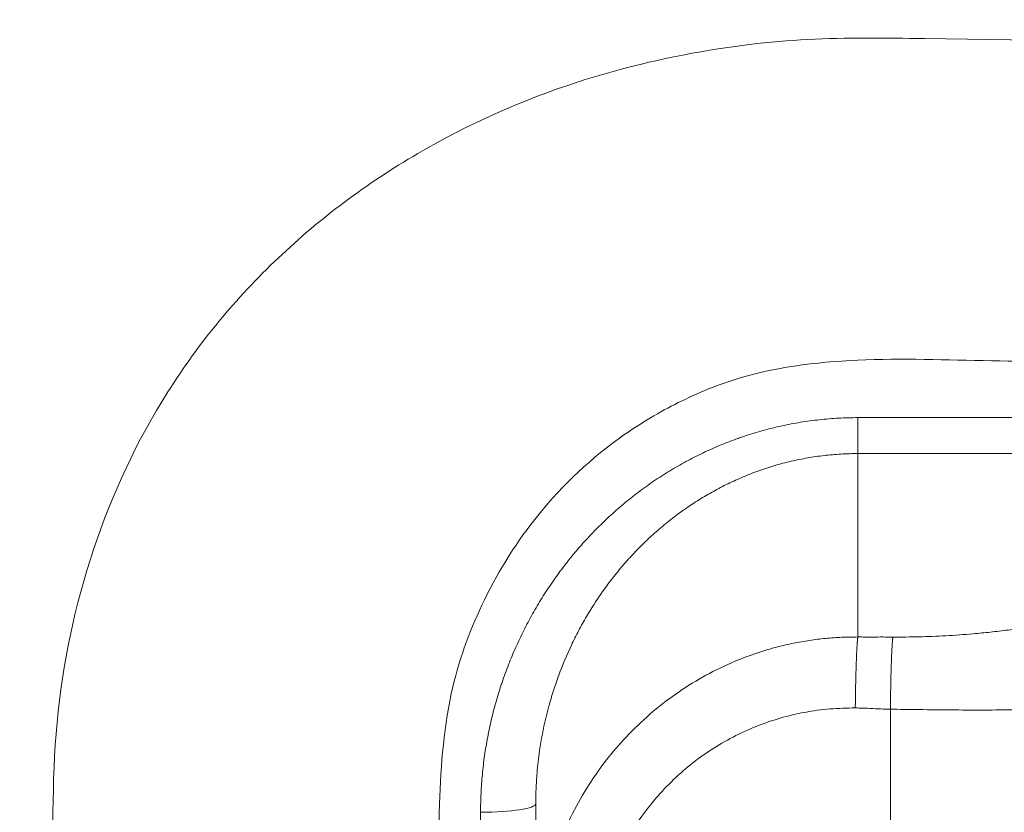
# Model space of a CAD drawing. Header units: millimetres. Extents: x -10 to 594, y 0 to 420.
# Tile 531 of 656: x 254.27 to 259.62, y 306.27 to 310.58. Entities that reach past the tile are written whole.
import ezdxf

# ---------------------------------------------------------------- set-up
doc = ezdxf.new("R2010")
doc.units = ezdxf.units.MM
doc.layers.add('1', color=7, linetype='Continuous', true_color=0xffffff)
doc.styles.add('Calibri', font='txt')
doc.dimstyles.get("Standard").update_dxf_attribs({"dimtxt": 0.18, "dimasz": 0.18, "dimexe": 0.18, "dimexo": 0.0625, "dimgap": 0.09, "dimtad": 0, "dimtih": 1, "dimtoh": 1, "dimdec": 4, "dimzin": 0, "dimdsep": 46, "dimtxsty": 'Standard', "dimcen": 0.09, "dimadec": 0, "dimazin": 0, "dimtfac": 1, "dimtdec": 4, "dimtofl": 0, "dimtmove": 0, "dimatfit": 3, "dimfxl": 0, "dimtolj": 1, "dimtzin": 0, "dimarcsym": 0})

# ---------------------------------------------------------------- blocks, each defined once
blk = doc.blocks.new('_U10')
at = {"layer": '1', "color": 18, "lineweight": 13}
for p, q in [((161.9663, 284.5429), (161.9663, 340.2667)), ((273.2421, 290.2404), (273.2421, 340.2667)), ((161.9663, 338.2667), (192.3081, 338.2667)), ((273.2421, 338.2667), (242.9002, 338.2667))]:
    blk.add_line(p, q, dxfattribs=at)
at = {"layer": '1', "color": 18}
for points in [[(161.9663, 338.2667), (165.4663, 339.2045), (165.4663, 337.3288)], [(273.2421, 338.2667), (269.7421, 337.3288), (269.7421, 339.2045)]]:
    blk.add_solid(points, dxfattribs=at)
at = {"layer": '1', "color": 18, "linetype": 'Continuous', "lineweight": 13, "char_height": 3.5, "attachment_point": 7, "line_spacing_factor": 1.399613, "style": 'Calibri'}
for s, insert in [('\\fCalibri|b0|i0;\\W1.0000;2.2', (193.9936, 335.2695)), ('\\fCalibri|b0|i0;\\W1.0000;LIFT POINT SPAN', (204.1442, 335.2695))]:
    blk.add_mtext(s, dxfattribs=dict(at, insert=insert))

msp = doc.modelspace()

# ---------------------------------------------------------------- linework, layer by layer
at = {"layer": '1', "color": 155, "linetype": 'Continuous', "lineweight": 13}
for p, q in [((258.8258, 308.4146), (273.6002, 308.4146)), ((258.8258, 308.4146), (273.6002, 308.4146)), ((273.6003, 308.2196), (258.8258, 308.2196)), ((273.6003, 308.2196), (258.8258, 308.2196)), ((259.0025, 301.9517), (259.0025, 306.8308)), ((259.0025, 301.9517), (259.0025, 306.8308))]:
    msp.add_line(p, q, dxfattribs=at)
for centre, major_axis, ratio, start_param, end_param in [((258.8258, 308.5146), (0, 0.3), 0.000043, 3.324195, 4.372694), ((258.8258, 308.5146), (0, 0.3), 0.000043, 3.324195, 4.372694), ((258.8262, 259.0509), (0, 50), 0.000043, 0.182602, 0.271201), ((258.8262, 259.0509), (0, 50), 0.000043, 0.182602, 0.271201), ((256.7758, 306.3178), (-0.3, 0), 0.15568, 1.57084, 3.141636), ((256.7758, 306.3178), (-0.3, 0), 0.15568, 1.57084, 3.141636), ((256.7763, 304.3912), (0, -12.075), 0.000043, 4.556073, 4.646609)]:
    msp.add_ellipse(centre, major_axis=major_axis, ratio=ratio, start_param=start_param, end_param=end_param, dxfattribs=at)
at = {"layer": '1', "color": 155, "linetype": 'Continuous', "lineweight": 18}
msp.add_ellipse((257.0762, 259.0509), major_axis=(0, -48.25), ratio=0.000043, start_param=3.343801, end_param=3.420974, dxfattribs=at)
msp.add_ellipse((257.0762, 259.0509), major_axis=(0, -48.25), ratio=0.000043, start_param=3.343801, end_param=3.420974, dxfattribs=at)
for points, degree, knots in [([(130.9858, 300.4129), (131.1496, 300.4988), (131.606, 300.7374), (132.3571, 301.1258), (133.4068, 301.6584), (134.7615, 302.3273), (136.26, 303.0439), (137.7707, 303.7418), (139.0908, 304.3307), (140.3168, 304.8606), (141.5469, 305.3777), (142.6819, 305.8413), (143.6181, 306.2124), (144.7661, 306.6518), (146.0214, 307.1166), (147.1314, 307.5145), (148.1901, 307.8819), (149.467, 308.3093), (150.7522, 308.7187), (152.0447, 309.1136), (153.5039, 309.5374), (155.1391, 309.9853), (156.7843, 310.4095), (158.4395, 310.811), (160.1041, 311.1895), (161.7775, 311.5463), (163.4594, 311.8821), (165.1496, 312.1979), (166.8469, 312.4939), (168.5495, 312.7712), (170.2563, 313.0305), (172.2642, 313.3143), (174.6169, 313.618), (177.3154, 313.9287), (180.3599, 314.2337), (183.7491, 314.5203), (186.9254, 314.7433), (189.6719, 314.9049), (192.4167, 315.0432), (195.1618, 315.1612), (197.9076, 315.2615), (201.586, 315.3732), (206.4897, 315.4815), (213.4483, 315.5856), (221.3931, 315.6297), (229.7054, 315.6913), (237.9192, 315.7459), (246.1325, 315.7712), (253.0843, 315.7958), (261.3592, 315.8121), (269.3568, 315.8151), (276.097, 315.8219), (281.3557, 315.8188), (285.1358, 315.8271), (285.9197, 315.8295)], 5, [0, 0, 0, 0, 0, 0, 0.006102, 0.016985, 0.027874, 0.038771, 0.049672, 0.060553, 0.071411, 0.074987, 0.082247, 0.093063, 0.100298, 0.103861, 0.114645, 0.125418, 0.130947, 0.136183, 0.146943, 0.157703, 0.168466, 0.179236, 0.190016, 0.200809, 0.211618, 0.222445, 0.233293, 0.244162, 0.255054, 0.265948, 0.276829, 0.287701, 0.308104, 0.32981, 0.351509, 0.373208, 0.394913, 0.408508, 0.416627, 0.438352, 0.460086, 0.481827, 0.525013, 0.572018, 0.658976, 0.712248, 0.745935, 0.785889, 0.832893, 0.879815, 0.975082, 1, 1, 1, 1, 1, 1]), ([(284.8918, 314.6996), (284.3143, 314.6978), (280.7384, 314.6885), (275.6857, 314.6866), (269.1536, 314.6746), (261.3639, 314.6652), (253.0915, 314.642), (246.1409, 314.6117), (237.9303, 314.5795), (229.7195, 314.5181), (221.4076, 314.4494), (213.4743, 314.3988), (206.536, 314.2892), (201.6513, 314.1772), (197.9908, 314.0631), (195.2621, 313.9611), (192.5362, 313.8417), (189.8134, 313.7022), (187.0949, 313.54), (183.9554, 313.3169), (180.6096, 313.0311), (177.61, 312.7282), (174.9544, 312.4202), (172.6406, 312.1195), (170.6666, 311.8388), (168.9917, 311.5829), (167.3224, 311.3096), (165.66, 311.0183), (164.006, 310.7078), (162.3615, 310.378), (160.7268, 310.0281), (159.102, 309.6573), (157.4877, 309.2643), (155.8839, 308.8492), (154.2909, 308.4115), (152.8716, 307.9981), (151.614, 307.6126), (150.3621, 307.2127), (149.1175, 306.7949), (148.0877, 306.4366), (147.0058, 306.0477), (145.7785, 305.5922), (144.6577, 305.1621), (143.7468, 304.8002), (142.6362, 304.3454), (141.4304, 303.8373), (140.2293, 303.317), (138.9366, 302.739), (137.454, 302.0526), (135.9818, 301.3471), (134.3901, 300.5595), (132.5222, 299.6033), (130.802, 298.6878), (129.0623, 297.7303), (127.4732, 296.8271), (126.1482, 296.0549), (124.9458, 295.3437), (123.9094, 294.7043), (123.1824, 294.2568), (122.5998, 293.8953), (122.1647, 293.628)], 5, [0, 0, 0, 0, 0, 0, 0.017123, 0.106016, 0.1498, 0.19366, 0.230941, 0.262374, 0.312083, 0.393224, 0.437084, 0.477381, 0.497668, 0.517949, 0.53822, 0.545796, 0.558481, 0.578734, 0.598982, 0.619229, 0.639484, 0.658521, 0.668666, 0.67882, 0.688984, 0.699148, 0.70929, 0.719412, 0.729515, 0.739601, 0.749672, 0.759731, 0.769781, 0.779824, 0.789864, 0.799904, 0.80479, 0.809948, 0.820001, 0.830063, 0.833388, 0.840139, 0.850232, 0.857006, 0.860343, 0.870475, 0.880628, 0.8908, 0.900968, 0.911128, 0.921284, 0.935963, 0.956263, 0.961862, 0.973229, 0.97849, 0.983981, 1, 1, 1, 1, 1, 1]), ([(284.5775, 314.5804), (284.0629, 314.5788), (280.55, 314.5691), (275.5603, 314.5658), (269.0914, 314.5523), (261.365, 314.541), (253.093, 314.5156), (246.1426, 314.4835), (237.9324, 314.4492), (229.7221, 314.3857), (221.4104, 314.3149), (213.4798, 314.2623), (206.5459, 314.151), (201.6653, 314.0378), (198.0087, 313.9228), (195.2838, 313.8203), (192.5623, 313.7003), (189.8445, 313.5604), (187.1323, 313.3978), (184.0013, 313.1746), (180.6656, 312.8888), (177.6764, 312.5861), (175.0308, 312.2785), (172.7261, 311.9784), (170.7602, 311.6983), (169.0929, 311.4432), (167.4314, 311.1707), (165.7771, 310.8804), (164.1317, 310.5711), (162.4961, 310.2426), (160.8704, 309.8941), (159.2551, 309.525), (157.6503, 309.1339), (156.0563, 308.7209), (154.4731, 308.2854), (153.0632, 307.8743), (151.8138, 307.491), (150.5694, 307.0931), (149.3323, 306.6775), (148.3094, 306.3213), (147.2341, 305.9344), (146.0135, 305.481), (144.899, 305.053), (143.9937, 304.693), (142.8887, 304.2402), (141.6886, 303.7341), (140.4932, 303.2159), (139.2067, 302.6402), (137.7303, 301.9562), (136.264, 301.2531), (134.678, 300.4677), (132.8161, 299.514), (131.1016, 298.6009), (129.3667, 297.6455), (127.7818, 296.7441), (126.4595, 295.973), (125.26, 295.2631), (124.2258, 294.6247), (123.5002, 294.1777), (122.9184, 293.8166), (122.4836, 293.5492)], 5, [0, 0, 0, 0, 0, 0, 0.015283, 0.104343, 0.148209, 0.192151, 0.229502, 0.260994, 0.310796, 0.392089, 0.436031, 0.476403, 0.496728, 0.517047, 0.537355, 0.544946, 0.557655, 0.577946, 0.598232, 0.618517, 0.638809, 0.657882, 0.668046, 0.678219, 0.688402, 0.698585, 0.708746, 0.718887, 0.729009, 0.739114, 0.749204, 0.759282, 0.76935, 0.779412, 0.78947, 0.799529, 0.804424, 0.809593, 0.819664, 0.829745, 0.833077, 0.83984, 0.849951, 0.856739, 0.860082, 0.870232, 0.880405, 0.890596, 0.900782, 0.910962, 0.921136, 0.935843, 0.956181, 0.961791, 0.973179, 0.97845, 0.983951, 1, 1, 1, 1, 1, 1]), ([(266.2047, 298.3595), (266.7574, 298.3568), (267.8053, 298.351), (269.2913, 298.3403), (270.6056, 298.3294), (271.748, 298.3181), (272.6784, 298.3099), (273.4294, 298.298), (274.0509, 298.3021), (274.7147, 298.3755), (275.4185, 298.532), (276.1449, 298.8236), (276.8033, 299.2379), (277.3805, 299.8023), (277.7364, 300.4114), (277.9313, 300.9673), (278.0389, 301.4793), (278.0587, 302.0841), (278.0221, 302.7713), (278.0121, 303.5977), (278.0091, 304.5481), (278.0287, 305.488), (278.0565, 306.2919), (278.0987, 306.9658), (278.0194, 307.5597), (277.8689, 308.0561), (277.6302, 308.579), (277.2356, 309.1213), (276.6406, 309.6223), (275.9588, 309.9977), (275.1831, 310.2584), (274.2223, 310.4259), (273.0791, 310.4167), (271.7821, 310.4153), (270.4587, 310.4136), (269.1538, 310.414), (267.8853, 310.4158), (265.8162, 310.4213), (262.9195, 310.4389), (260.2264, 310.4566), (258.552, 310.4834), (257.9184, 310.4058), (257.1924, 310.2251), (256.4095, 309.8748), (255.6472, 309.3065), (255.0437, 308.5772), (254.6388, 307.7132), (254.4375, 306.7651), (254.4561, 305.9125), (254.4543, 305.3847), (254.4531, 305.1859)], 3, [0, 0, 0, 0, 0.034149, 0.064758, 0.09183, 0.115364, 0.135359, 0.14932, 0.161791, 0.173726, 0.190633, 0.206552, 0.222965, 0.240349, 0.258802, 0.268527, 0.27857, 0.292418, 0.306812, 0.321647, 0.343716, 0.365463, 0.379789, 0.393989, 0.408004, 0.418092, 0.427727, 0.445607, 0.46178, 0.478106, 0.49519, 0.513043, 0.538407, 0.565578, 0.593279, 0.62016, 0.646223, 0.671667, 0.748022, 0.825186, 0.838219, 0.851357, 0.8646, 0.884847, 0.905392, 0.926044, 0.946651, 0.967209, 0.987674, 1, 1, 1, 1]), ([(266.2047, 298.3595), (266.7574, 298.3568), (267.8053, 298.351), (269.2913, 298.3403), (270.6056, 298.3294), (271.748, 298.3181), (272.6784, 298.3099), (273.4294, 298.298), (274.0509, 298.3021), (274.7147, 298.3755), (275.4185, 298.532), (276.1449, 298.8236), (276.8033, 299.2379), (277.3805, 299.8023), (277.7364, 300.4114), (277.9313, 300.9673), (278.0389, 301.4793), (278.0587, 302.0841), (278.0221, 302.7713), (278.0121, 303.5977), (278.0091, 304.5481), (278.0287, 305.488), (278.0565, 306.2919), (278.0987, 306.9658), (278.0194, 307.5597), (277.8689, 308.0561), (277.6302, 308.579), (277.2356, 309.1213), (276.6406, 309.6223), (275.9588, 309.9977), (275.1831, 310.2584), (274.2223, 310.4259), (273.0791, 310.4167), (271.7821, 310.4153), (270.4587, 310.4136), (269.1538, 310.414), (267.8853, 310.4158), (265.8162, 310.4213), (262.9195, 310.4389), (260.2264, 310.4566), (258.552, 310.4834), (257.9184, 310.4058), (257.1924, 310.2251), (256.4095, 309.8748), (255.6472, 309.3065), (255.0437, 308.5772), (254.6388, 307.7132), (254.4375, 306.7651), (254.4561, 305.9125), (254.4543, 305.3847), (254.4531, 305.1859)], 3, [0, 0, 0, 0, 0.034149, 0.064758, 0.09183, 0.115364, 0.135359, 0.14932, 0.161791, 0.173726, 0.190633, 0.206552, 0.222965, 0.240349, 0.258802, 0.268527, 0.27857, 0.292418, 0.306812, 0.321647, 0.343716, 0.365463, 0.379789, 0.393989, 0.408004, 0.418092, 0.427727, 0.445607, 0.46178, 0.478106, 0.49519, 0.513043, 0.538407, 0.565578, 0.593279, 0.62016, 0.646223, 0.671667, 0.748022, 0.825186, 0.838219, 0.851357, 0.8646, 0.884847, 0.905392, 0.926044, 0.946651, 0.967209, 0.987674, 1, 1, 1, 1]), ([(256.5512, 305.1859), (256.5515, 305.2931), (256.5514, 305.6711), (256.5399, 306.2628), (256.5892, 306.9156), (256.7878, 307.4483), (257.0884, 307.9251), (257.465, 308.2771), (257.8503, 308.5059), (258.2824, 308.6828), (258.8825, 308.7462), (259.5933, 308.7175), (260.3115, 308.7183), (261.0195, 308.7118), (262.378, 308.705), (264.1584, 308.697), (266.3617, 308.685), (268.3432, 308.6749), (270.0184, 308.6656), (271.4024, 308.6606), (272.4722, 308.6514), (273.434, 308.662), (274.2637, 308.6245), (274.9246, 308.4298), (275.4581, 308.095), (275.7628, 307.7087), (275.9101, 307.3608), (275.995, 307.0045), (275.9695, 306.5283), (275.9442, 305.9286), (275.925, 305.2612), (275.9132, 304.4962), (275.9118, 303.683), (275.9256, 302.9407), (275.9364, 302.3408), (275.9716, 301.8738), (275.8991, 301.3937), (275.6785, 300.9453), (275.3655, 300.6322), (275.0781, 300.446), (274.8294, 300.3249), (274.5289, 300.2219), (274.0583, 300.119), (273.3685, 300.1068), (272.4436, 300.1201), (271.3414, 300.1253), (270.0648, 300.134), (269.1551, 300.139), (268.6711, 300.1417)], 3, [0, 0, 0, 0, 0.00887, 0.031298, 0.049257, 0.063437, 0.079053, 0.096963, 0.106592, 0.116646, 0.135698, 0.155707, 0.175475, 0.194965, 0.214177, 0.287636, 0.341978, 0.396098, 0.451248, 0.480296, 0.510382, 0.539553, 0.559798, 0.578655, 0.59606, 0.611961, 0.619669, 0.628255, 0.642898, 0.659675, 0.678555, 0.69826, 0.722895, 0.745638, 0.759757, 0.77297, 0.784949, 0.800555, 0.814836, 0.822035, 0.829312, 0.837918, 0.848403, 0.869073, 0.894573, 0.924893, 0.960036, 1, 1, 1, 1]), ([(256.5512, 305.1859), (256.5515, 305.2931), (256.5514, 305.6711), (256.5399, 306.2628), (256.5892, 306.9156), (256.7878, 307.4483), (257.0884, 307.9251), (257.465, 308.2771), (257.8503, 308.5059), (258.2824, 308.6828), (258.8825, 308.7462), (259.5933, 308.7175), (260.3115, 308.7183), (261.0195, 308.7118), (262.378, 308.705), (264.1584, 308.697), (266.3617, 308.685), (268.3432, 308.6749), (270.0184, 308.6656), (271.4024, 308.6606), (272.4722, 308.6514), (273.434, 308.662), (274.2637, 308.6245), (274.9246, 308.4298), (275.4581, 308.095), (275.7628, 307.7087), (275.9101, 307.3608), (275.995, 307.0045), (275.9695, 306.5283), (275.9442, 305.9286), (275.925, 305.2612), (275.9132, 304.4962), (275.9118, 303.683), (275.9256, 302.9407), (275.9364, 302.3408), (275.9716, 301.8738), (275.8991, 301.3937), (275.6785, 300.9453), (275.3655, 300.6322), (275.0781, 300.446), (274.8294, 300.3249), (274.5289, 300.2219), (274.0583, 300.119), (273.3685, 300.1068), (272.4436, 300.1201), (271.3414, 300.1253), (270.0648, 300.134), (269.1551, 300.139), (268.6711, 300.1417)], 3, [0, 0, 0, 0, 0.00887, 0.031298, 0.049257, 0.063437, 0.079053, 0.096963, 0.106592, 0.116646, 0.135698, 0.155707, 0.175475, 0.194965, 0.214177, 0.287636, 0.341978, 0.396098, 0.451248, 0.480296, 0.510382, 0.539553, 0.559798, 0.578655, 0.59606, 0.611961, 0.619669, 0.628255, 0.642898, 0.659675, 0.678555, 0.69826, 0.722895, 0.745638, 0.759757, 0.77297, 0.784949, 0.800555, 0.814836, 0.822035, 0.829312, 0.837918, 0.848403, 0.869073, 0.894573, 0.924893, 0.960036, 1, 1, 1, 1]), ([(258.8258, 308.2196), (258.7949, 308.2196), (258.7641, 308.2187), (258.7029, 308.2151), (258.6422, 308.2098), (258.552, 308.1966), (258.4629, 308.1784), (258.4041, 308.1629), (258.3603, 308.15), (258.3384, 308.1433), (258.3167, 308.136), (258.3022, 308.1311), (258.295, 308.1286), (258.259, 308.1157), (258.2307, 308.1047), (258.1749, 308.0813), (258.1474, 308.0689), (258.0934, 308.0426), (258.0402, 308.015), (257.9629, 307.9696), (257.913, 307.9366), (257.8761, 307.9109), (257.8579, 307.8978), (257.8398, 307.8844), (257.8278, 307.8753), (257.8219, 307.8708), (257.7923, 307.8478), (257.7692, 307.8289), (257.7241, 307.7901), (257.6801, 307.7504), (257.6174, 307.6879), (257.5578, 307.6226), (257.5013, 307.5545), (257.4656, 307.5072), (257.444, 307.4771), (257.4397, 307.471), (257.4312, 307.4589), (257.4185, 307.4406), (257.4062, 307.4221), (257.3821, 307.385), (257.3511, 307.3349), (257.3082, 307.258), (257.2819, 307.2056), (257.2442, 307.126), (257.2214, 307.0718), (257.1907, 306.9887), (257.181, 306.9607), (257.1697, 306.9253), (257.1674, 306.9182), (257.1631, 306.9039), (257.1566, 306.8826), (257.1505, 306.8611), (257.131, 306.7895), (257.118, 306.7317), (257.0971, 306.6152), (257.0891, 306.5564), (257.0812, 306.4675), (257.0771, 306.408), (257.0758, 306.3479), (257.0758, 306.3178)], 3, [0, 0, 0, 0, 0.03125, 0.03125, 0.0625, 0.09375, 0.125, 0.15625, 0.15625, 0.171875, 0.179687, 0.179687, 0.1875, 0.1875, 0.21875, 0.21875, 0.25, 0.25, 0.28125, 0.3125, 0.34375, 0.34375, 0.359375, 0.367188, 0.367188, 0.375, 0.375, 0.40625, 0.40625, 0.4375, 0.46875, 0.5, 0.53125, 0.5625, 0.5625, 0.570313, 0.570313, 0.578125, 0.59375, 0.59375, 0.625, 0.65625, 0.6875, 0.6875, 0.75, 0.75, 0.78125, 0.78125, 0.789063, 0.789063, 0.796875, 0.8125, 0.8125, 0.875, 0.875, 0.9375, 0.9375, 0.96875, 1, 1, 1, 1]), ([(258.8258, 308.2196), (258.7949, 308.2196), (258.7641, 308.2187), (258.7029, 308.2151), (258.6422, 308.2098), (258.552, 308.1966), (258.4629, 308.1784), (258.4041, 308.1629), (258.3603, 308.15), (258.3384, 308.1433), (258.3167, 308.136), (258.3022, 308.1311), (258.295, 308.1286), (258.259, 308.1157), (258.2307, 308.1047), (258.1749, 308.0813), (258.1474, 308.0689), (258.0934, 308.0426), (258.0402, 308.015), (257.9629, 307.9696), (257.913, 307.9366), (257.8761, 307.9109), (257.8579, 307.8978), (257.8398, 307.8844), (257.8278, 307.8753), (257.8219, 307.8708), (257.7923, 307.8478), (257.7692, 307.8289), (257.7241, 307.7901), (257.6801, 307.7504), (257.6174, 307.6879), (257.5578, 307.6226), (257.5013, 307.5545), (257.4656, 307.5072), (257.444, 307.4771), (257.4397, 307.471), (257.4312, 307.4589), (257.4185, 307.4406), (257.4062, 307.4221), (257.3821, 307.385), (257.3511, 307.3349), (257.3082, 307.258), (257.2819, 307.2056), (257.2442, 307.126), (257.2214, 307.0718), (257.1907, 306.9887), (257.181, 306.9607), (257.1697, 306.9253), (257.1674, 306.9182), (257.1631, 306.9039), (257.1566, 306.8826), (257.1505, 306.8611), (257.131, 306.7895), (257.118, 306.7317), (257.0971, 306.6152), (257.0891, 306.5564), (257.0812, 306.4675), (257.0771, 306.408), (257.0758, 306.3479), (257.0758, 306.3178)], 3, [0, 0, 0, 0, 0.03125, 0.03125, 0.0625, 0.09375, 0.125, 0.15625, 0.15625, 0.171875, 0.179688, 0.179688, 0.1875, 0.1875, 0.21875, 0.21875, 0.25, 0.25, 0.28125, 0.3125, 0.34375, 0.34375, 0.359375, 0.367188, 0.367188, 0.375, 0.375, 0.40625, 0.40625, 0.4375, 0.46875, 0.5, 0.53125, 0.5625, 0.5625, 0.570313, 0.570313, 0.578125, 0.59375, 0.59375, 0.625, 0.65625, 0.6875, 0.6875, 0.75, 0.75, 0.78125, 0.78125, 0.789063, 0.789063, 0.796875, 0.8125, 0.8125, 0.875, 0.875, 0.9375, 0.9375, 0.96875, 1, 1, 1, 1])]:
    msp.add_open_spline(points, degree=degree, knots=knots, dxfattribs=at)
at = {"layer": '1', "color": 155, "linetype": 'Continuous', "lineweight": 13}
for points, knots in [([(256.7758, 306.2711), (256.7758, 306.3057), (256.7766, 306.3402), (256.7799, 306.4089), (256.7848, 306.4773), (256.7968, 306.579), (256.8136, 306.6799), (256.835, 306.7799), (256.8524, 306.8459), (256.8666, 306.8953), (256.8715, 306.9117), (256.8792, 306.9362), (256.8818, 306.9444), (256.8871, 306.9607), (256.9007, 307.0014), (256.927, 307.0735), (256.9664, 307.1675), (257.0098, 307.2592), (257.0575, 307.3488), (257.1093, 307.4362), (257.1466, 307.4931), (257.1757, 307.5351), (257.188, 307.5525), (257.2006, 307.5698), (257.2057, 307.5767), (257.2082, 307.5801), (257.2159, 307.5904), (257.2417, 307.6246), (257.2897, 307.6844), (257.3571, 307.7608), (257.4281, 307.8339), (257.5026, 307.9035), (257.5547, 307.9476), (257.5946, 307.9799), (257.6081, 307.9905), (257.6354, 308.0113), (257.6492, 308.0216), (257.691, 308.0521), (257.7477, 308.0911), (257.8352, 308.1452), (257.9253, 308.1947), (258.0179, 308.2397), (258.0814, 308.2666), (258.1298, 308.2855), (258.1541, 308.2947), (258.1828, 308.3049), (258.1951, 308.3092), (258.2034, 308.312), (258.2075, 308.3134), (258.2448, 308.3258), (258.3114, 308.346), (258.4122, 308.3708), (258.514, 308.3903), (258.6169, 308.4042), (258.6861, 308.4099), (258.7557, 308.4137), (258.7907, 308.4146), (258.8258, 308.4146)], [0, 0, 0, 0, 0.03125, 0.03125, 0.0625, 0.09375, 0.125, 0.15625, 0.1875, 0.1875, 0.203125, 0.203125, 0.210938, 0.210938, 0.21875, 0.25, 0.28125, 0.3125, 0.34375, 0.375, 0.40625, 0.40625, 0.421875, 0.425781, 0.425781, 0.429688, 0.429688, 0.4375, 0.46875, 0.5, 0.53125, 0.5625, 0.59375, 0.59375, 0.609375, 0.609375, 0.625, 0.625, 0.65625, 0.6875, 0.71875, 0.75, 0.78125, 0.78125, 0.796875, 0.804688, 0.808594, 0.808594, 0.8125, 0.8125, 0.84375, 0.875, 0.90625, 0.9375, 0.96875, 0.96875, 1, 1, 1, 1]), ([(256.7758, 306.2711), (256.7758, 306.3057), (256.7766, 306.3402), (256.7799, 306.4089), (256.7848, 306.4773), (256.7968, 306.579), (256.8136, 306.6799), (256.835, 306.7799), (256.8524, 306.8459), (256.8666, 306.8953), (256.8715, 306.9117), (256.8792, 306.9362), (256.8818, 306.9444), (256.8871, 306.9607), (256.9007, 307.0014), (256.927, 307.0735), (256.9664, 307.1675), (257.0098, 307.2592), (257.0575, 307.3488), (257.1093, 307.4362), (257.1466, 307.4931), (257.1757, 307.5351), (257.188, 307.5525), (257.2006, 307.5698), (257.2057, 307.5767), (257.2082, 307.5801), (257.2159, 307.5904), (257.2417, 307.6246), (257.2897, 307.6844), (257.3571, 307.7608), (257.4281, 307.8339), (257.5026, 307.9035), (257.5547, 307.9476), (257.5946, 307.9799), (257.6081, 307.9905), (257.6354, 308.0113), (257.6492, 308.0216), (257.691, 308.0521), (257.7477, 308.0911), (257.8352, 308.1452), (257.9253, 308.1947), (258.0179, 308.2397), (258.0814, 308.2666), (258.1298, 308.2855), (258.1541, 308.2947), (258.1828, 308.3049), (258.1951, 308.3092), (258.2034, 308.312), (258.2075, 308.3134), (258.2448, 308.3258), (258.3114, 308.346), (258.4122, 308.3708), (258.514, 308.3903), (258.6169, 308.4042), (258.6861, 308.4099), (258.7557, 308.4137), (258.7907, 308.4146), (258.8258, 308.4146)], [0, 0, 0, 0, 0.03125, 0.03125, 0.0625, 0.09375, 0.125, 0.15625, 0.1875, 0.1875, 0.203125, 0.203125, 0.210938, 0.210938, 0.21875, 0.25, 0.28125, 0.3125, 0.34375, 0.375, 0.40625, 0.40625, 0.421875, 0.425781, 0.425781, 0.429688, 0.429688, 0.4375, 0.46875, 0.5, 0.53125, 0.5625, 0.59375, 0.59375, 0.609375, 0.609375, 0.625, 0.625, 0.65625, 0.6875, 0.71875, 0.75, 0.78125, 0.78125, 0.796875, 0.804688, 0.808594, 0.808594, 0.8125, 0.8125, 0.84375, 0.875, 0.90625, 0.9375, 0.96875, 0.96875, 1, 1, 1, 1]), ([(259.016, 307.223), (259.0635, 307.2231), (259.1601, 307.2231), (259.3061, 307.2294), (259.4351, 307.2387), (259.5476, 307.2497), (259.6443, 307.261), (259.7435, 307.2742), (259.8089, 307.2844), (259.8424, 307.2895)], [0, 0, 0, 0, 0.162781, 0.33033, 0.504971, 0.619745, 0.740234, 0.866864, 1, 1, 1, 1]), ([(259.016, 307.223), (259.0635, 307.2231), (259.1601, 307.2231), (259.3061, 307.2294), (259.4351, 307.2387), (259.5476, 307.2497), (259.6443, 307.261), (259.7435, 307.2742), (259.8089, 307.2844), (259.8424, 307.2895)], [0, 0, 0, 0, 0.162781, 0.33033, 0.504971, 0.619745, 0.740234, 0.866864, 1, 1, 1, 1]), ([(257.1067, 305.7676), (257.1182, 305.8286), (257.1447, 305.9401), (257.2207, 306.1636), (257.3496, 306.4175), (257.5655, 306.6945), (257.8257, 306.9204), (258.057, 307.0505), (258.2186, 307.1161), (258.3035, 307.1454), (258.3894, 307.1701), (258.476, 307.1901), (258.5632, 307.2056), (258.6506, 307.2163), (258.7382, 307.2227), (258.7965, 307.2231), (258.8256, 307.2233)], [0, 0, 0, 0, 0.076162, 0.140516, 0.289576, 0.423162, 0.569264, 0.709616, 0.746538, 0.783268, 0.819814, 0.856181, 0.892377, 0.928407, 0.964279, 1, 1, 1, 1]), ([(257.1067, 305.7676), (257.1182, 305.8286), (257.1447, 305.9401), (257.2207, 306.1636), (257.3496, 306.4175), (257.5655, 306.6945), (257.8257, 306.9204), (258.057, 307.0505), (258.2186, 307.1161), (258.3035, 307.1454), (258.3894, 307.1701), (258.476, 307.1901), (258.5632, 307.2056), (258.6506, 307.2163), (258.7382, 307.2227), (258.7965, 307.2231), (258.8256, 307.2233)], [0, 0, 0, 0, 0.076162, 0.140516, 0.289576, 0.423162, 0.569264, 0.709616, 0.746538, 0.783268, 0.819814, 0.856181, 0.892377, 0.928407, 0.964279, 1, 1, 1, 1]), ([(258.8256, 307.2233), (258.8389, 307.2233), (258.8706, 307.2231), (258.9209, 307.2232), (258.9711, 307.2233), (259.0028, 307.2231), (259.016, 307.223)], [0, 0, 0, 0, 0.208984, 0.500005, 0.792465, 1, 1, 1, 1]), ([(258.8256, 307.2233), (258.8389, 307.2233), (258.8706, 307.2231), (258.9209, 307.2232), (258.9711, 307.2233), (259.0028, 307.2231), (259.016, 307.223)], [0, 0, 0, 0, 0.208984, 0.500005, 0.792465, 1, 1, 1, 1]), ([(258.8119, 306.838), (258.7657, 306.8371), (258.6737, 306.8355), (258.5369, 306.8161), (258.4029, 306.7845), (258.2288, 306.7247), (258.0231, 306.6178), (257.8051, 306.4428), (257.6251, 306.2276), (257.5123, 306.0213), (257.4477, 305.8454), (257.4183, 305.7314), (257.4017, 305.6391), (257.3928, 305.5695), (257.3873, 305.4998), (257.3866, 305.4533), (257.3863, 305.43)], [0, 0, 0, 0, 0.062158, 0.124036, 0.185842, 0.247509, 0.371867, 0.496197, 0.622032, 0.747498, 0.810906, 0.874232, 0.905845, 0.93729, 0.968648, 1, 1, 1, 1]), ([(258.8119, 306.838), (258.7657, 306.8371), (258.6737, 306.8355), (258.5369, 306.8161), (258.4029, 306.7845), (258.2288, 306.7247), (258.0231, 306.6178), (257.8051, 306.4428), (257.6251, 306.2276), (257.5123, 306.0213), (257.4477, 305.8454), (257.4183, 305.7314), (257.4017, 305.6391), (257.3928, 305.5695), (257.3873, 305.4998), (257.3866, 305.4533), (257.3863, 305.43)], [0, 0, 0, 0, 0.062158, 0.124036, 0.185842, 0.247509, 0.371867, 0.496197, 0.622032, 0.747498, 0.810906, 0.874232, 0.905845, 0.93729, 0.968648, 1, 1, 1, 1]), ([(259.0025, 306.8308), (258.9893, 306.8311), (258.9575, 306.8318), (258.9072, 306.8344), (258.8569, 306.837), (258.8251, 306.8377), (258.8119, 306.838)], [0, 0, 0, 0, 0.208466, 0.500002, 0.791925, 1, 1, 1, 1]), ([(259.0025, 306.8308), (258.9893, 306.8311), (258.9575, 306.8318), (258.9072, 306.8344), (258.8569, 306.837), (258.8251, 306.8377), (258.8119, 306.838)], [0, 0, 0, 0, 0.208466, 0.500002, 0.791925, 1, 1, 1, 1]), ([(260.0684, 306.8535), (260.0293, 306.8492), (259.9487, 306.8404), (259.8239, 306.8329), (259.6923, 306.8282), (259.5625, 306.8264), (259.4236, 306.8263), (259.2634, 306.8278), (259.1196, 306.8295), (259.0268, 306.8305), (259.0025, 306.8308)], [0, 0, 0, 0, 0.120855, 0.24905, 0.367494, 0.498814, 0.612847, 0.749962, 0.934545, 1, 1, 1, 1]), ([(260.0684, 306.8535), (260.0293, 306.8492), (259.9487, 306.8404), (259.8239, 306.8329), (259.6923, 306.8282), (259.5625, 306.8264), (259.4236, 306.8263), (259.2634, 306.8278), (259.1196, 306.8295), (259.0268, 306.8305), (259.0025, 306.8308)], [0, 0, 0, 0, 0.120855, 0.24905, 0.367494, 0.498814, 0.612847, 0.749962, 0.934545, 1, 1, 1, 1])]:
    msp.add_open_spline(points, degree=3, knots=knots, dxfattribs=at)
for points, weights in [([(258.8119, 306.838), (258.8148, 307.142), (258.8256, 307.2233)], [1, 0.796156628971, 1]), ([(258.8119, 306.838), (258.8148, 307.142), (258.8256, 307.2233)], [1, 0.796156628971, 1]), ([(259.016, 307.223), (259.0054, 307.1402), (259.0025, 306.8308)], [1, 0.796168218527, 1]), ([(259.016, 307.223), (259.0054, 307.1402), (259.0025, 306.8308)], [1, 0.796168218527, 1])]:
    msp.add_rational_spline(points, weights, degree=2, dxfattribs=at)

# ---------------------------------------------------------------- dimensions: what is measured, and where the dimension line sits
at = {"layer": '1', "color": 18, "linetype": 'Continuous', "lineweight": 13}
dim = msp.add_linear_dim(base=(161.9663, 338.2667), p1=(273.2421, 288.7404), p2=(161.9663, 283.0429), text=' <> \\fCalibri|b0|i0;\\C18;{\\H1.00x;\\fCalibri|b0|i0;LIFT POINT SPAN\\fCalibri|b0|i0;}\\C18;', dimstyle='Standard', override={"dimtxt": 3.5, "dimasz": 3.5, "dimexe": 2, "dimexo": 0, "dimgap": 1.5, "dimtih": 0, "dimtoh": 0, "dimdec": 1, "dimlfac": 0.02, "dimdsep": 46, "dimlunit": 2, "dimtxsty": 'Calibri', "dimsah": 1, "dimse1": 0, "dimse2": 0, "dimsd1": 0, "dimsd2": 0, "dimclrd": 18, "dimclre": 18, "dimclrt": 18, "dimtol": 0, "dimtm": -0.1, "dimtfac": 1, "dimtdec": 2, "dimtofl": 1, "dimtmove": 0, "dimlwd": 13, "dimlwe": 13}, dxfattribs=at)
dim.commit()
dim.dimension.update_dxf_attribs({"geometry": '_U10', "text_midpoint": (217.6042, 338.2667), "dimtype": 160})

doc.saveas('drawing.dxf')
